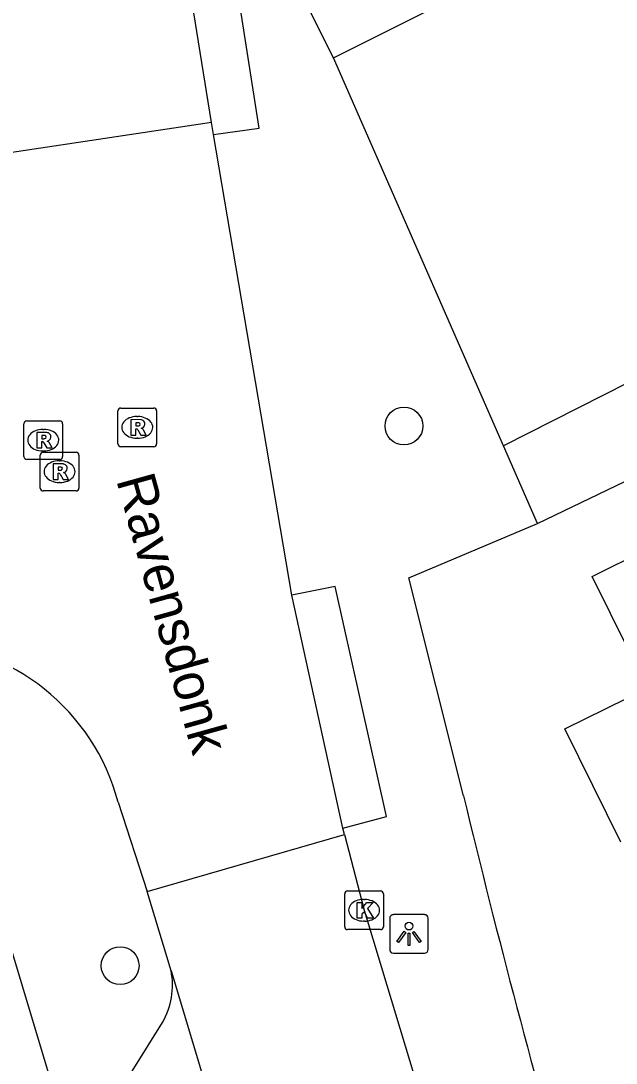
# Model space of a CAD drawing. Extents: x 157793 to 159380, y 380882 to 382313.
# Drawn here: x 158360.4 to 158375.81, y 381608.44 to 381635.41 of the extents above; entities that cross this region are included whole.
import ezdxf

# ---------------------------------------------------------------- set-up
doc = ezdxf.new("R2010")
doc.units = 0
for name, color, linetype in [('IMGEO_Boom', 7, 'Continuous'), ('IMGEO_Kolk', 7, 'Continuous'), ('IMGEO_Lichtpunt', 7, 'Continuous'), ('IMGEO_Openbare_ruimte_label', 7, 'Continuous'), ('IMGEO_Pand', 7, 'Continuous'), ('IMGEO_Rijbaan_lokaal_open', 7, 'Continuous'), ('IMGEO_Rioolput', 7, 'Continuous'), ('IMGEO_Voetpad_open', 7, 'Continuous')]:
    doc.layers.add(name, color=color, linetype=linetype)

msp = doc.modelspace()

# ---------------------------------------------------------------- linework, layer by layer
at = {"layer": 'IMGEO_Boom'}
for centre in [(158370.314, 381624.924), (158362.968, 381610.96)]:
    msp.add_circle(centre, 0.489, dxfattribs=at)
at = {"layer": 'IMGEO_Kolk'}
for p, q in [((158368.856, 381612.893), (158369.708, 381612.893)), ((158368.781, 381611.967), (158368.781, 381612.819)), ((158369.269, 381612.673), (158369.294, 381612.673)), ((158369.782, 381612.819), (158369.782, 381611.967)), ((158369.292, 381612.113), (158369.267, 381612.113)), ((158369.708, 381611.893), (158368.856, 381611.893))]:
    msp.add_line(p, q, dxfattribs=at)
for points in [[(158368.856, 381612.893), (158369.708, 381612.893)], [(158368.781, 381611.967), (158368.781, 381612.819)], [(158369.782, 381612.819), (158369.782, 381611.967)], [(158369.102, 381612.593), (158369.225, 381612.593), (158369.225, 381612.442), (158369.355, 381612.593), (158369.519, 381612.593), (158369.373, 381612.442), (158369.526, 381612.193), (158369.374, 381612.193), (158369.289, 381612.357), (158369.225, 381612.29), (158369.225, 381612.193), (158369.102, 381612.193), (158369.102, 381612.593)], [(158369.708, 381611.893), (158368.856, 381611.893)]]:
    msp.add_lwpolyline(points, dxfattribs=at)
for centre, start, end in [((158368.858, 381612.817), 91.552, 178.448), ((158368.858, 381612.817), 91.552, 178.448), ((158369.706, 381612.817), 1.552, 88.448), ((158369.706, 381612.817), 1.552, 88.448), ((158368.858, 381611.969), 181.552, 268.448), ((158368.858, 381611.969), 181.552, 268.448), ((158369.706, 381611.969), 271.552, 358.448), ((158369.706, 381611.969), 271.552, 358.448)]:
    msp.add_arc(centre, 0.0765, start, end, dxfattribs=at)
for centre, major_axis, ratio, start_param, end_param in [((158369.268, 381612.393), (-0.387, 0.002), 0.722429, 4.712389, 7.853982), ((158369.293, 381612.393), (-0.39, 0.002), 0.717154, 1.570796, 4.712389)]:
    msp.add_ellipse(centre, major_axis=major_axis, ratio=ratio, start_param=start_param, end_param=end_param, dxfattribs=at)
at = {"layer": 'IMGEO_Lichtpunt'}
for p, q in [((158369.946, 381612.185), (158369.946, 381611.378)), ((158369.946, 381612.185), (158369.946, 381611.378)), ((158370.848, 381612.28), (158370.04, 381612.28)), ((158370.848, 381612.28), (158370.04, 381612.28)), ((158370.942, 381611.378), (158370.942, 381612.185)), ((158370.942, 381611.378), (158370.942, 381612.185)), ((158370.04, 381611.284), (158370.848, 381611.284)), ((158370.04, 381611.284), (158370.848, 381611.284))]:
    msp.add_line(p, q, dxfattribs=at)
for points in [[(158370.32, 381611.849), (158370.359, 381611.821), (158370.171, 381611.559), (158370.133, 381611.586), (158370.32, 381611.849)], [(158370.532, 381611.821), (158370.57, 381611.848), (158370.757, 381611.586), (158370.718, 381611.558), (158370.532, 381611.821)], [(158370.422, 381611.801), (158370.469, 381611.801), (158370.469, 381611.479), (158370.422, 381611.479), (158370.422, 381611.801)]]:
    msp.add_lwpolyline(points, dxfattribs=at)
msp.add_circle((158370.445, 381611.983), 0.0994, dxfattribs=at)
for centre, start, end in [((158370.04, 381612.185), 90, 180), ((158370.04, 381612.185), 90, 180), ((158370.848, 381612.185), 0, 90), ((158370.848, 381612.185), 0, 90), ((158370.04, 381611.378), 180, 270), ((158370.04, 381611.378), 180, 270), ((158370.848, 381611.378), 270, 0), ((158370.848, 381611.378), 270, 360)]:
    msp.add_arc(centre, 0.0946, start, end, dxfattribs=at)
at = {"layer": 'IMGEO_Pand'}
for points in [[(158368.489, 381634.452), (158375.099, 381637.765), (158373.742, 381640.471), (158380.086, 381643.651)], [(158368.489, 381634.452), (158367.111, 381637.201), (158367.345, 381637.318)], [(158375.927, 381614.154), (158374.476, 381617.084), (158376.615, 381618.143), (158375.184, 381621.031), (158377.968, 381622.41), (158377.166, 381624.029)]]:
    msp.add_lwpolyline(points, dxfattribs=at)
at = {"layer": 'IMGEO_Rijbaan_lokaal_open'}
for points in [[(158365.331, 381632.773), (158364.543, 381637.709)], [(158365.331, 381632.773), (158360.111, 381631.988)], [(158365.384, 381632.469), (158365.331, 381632.773)], [(158367.409, 381620.548), (158365.384, 381632.469)], [(158368.73, 381614.514), (158367.409, 381620.548)], [(158362.916, 381615.194), (158363.671, 381612.88)], [(158368.776, 381614.35), (158368.73, 381614.514)], [(158363.671, 381612.88), (158368.776, 381614.35)], [(158368.776, 381614.35), (158369.282, 381612.393), (158371.964, 381603.521)], [(158364.288, 381610.829), (158363.671, 381612.88)], [(158364.288, 381610.829), (158368.864, 381595.592), (158369.995, 381592.049)]]:
    msp.add_lwpolyline(points, dxfattribs=at)
msp.add_arc((158357.513, 381613.751), 5.592, 14.957, 87.6478, dxfattribs=at)
at = {"layer": 'IMGEO_Rioolput'}
for p, q in [((158362.911, 381624.463), (158362.911, 381625.315)), ((158362.986, 381625.389), (158363.838, 381625.389)), ((158363.912, 381625.315), (158363.912, 381624.463)), ((158360.553, 381625.057), (158361.405, 381625.057)), ((158363.399, 381625.169), (158363.424, 381625.169)), ((158360.478, 381624.131), (158360.478, 381624.983)), ((158360.966, 381624.837), (158360.991, 381624.837)), ((158361.479, 381624.983), (158361.479, 381624.131)), ((158363.422, 381624.609), (158363.397, 381624.609)), ((158360.989, 381624.277), (158360.964, 381624.277)), ((158360.975, 381624.243), (158361.827, 381624.243)), ((158363.838, 381624.389), (158362.986, 381624.389)), ((158361.405, 381624.057), (158360.553, 381624.057)), ((158360.9, 381623.317), (158360.9, 381624.169)), ((158361.388, 381624.023), (158361.413, 381624.023)), ((158361.901, 381624.169), (158361.901, 381623.317)), ((158361.411, 381623.463), (158361.386, 381623.463)), ((158361.827, 381623.243), (158360.975, 381623.243))]:
    msp.add_line(p, q, dxfattribs=at)
for points in [[(158362.911, 381624.463), (158362.911, 381625.315)], [(158362.986, 381625.389), (158363.838, 381625.389)], [(158363.912, 381625.315), (158363.912, 381624.463)], [(158360.553, 381625.057), (158361.405, 381625.057)], [(158363.5, 381625.087), (158363.248, 381625.089), (158363.248, 381624.689)], [(158360.478, 381624.131), (158360.478, 381624.983)], [(158361.067, 381624.755), (158360.815, 381624.757), (158360.815, 381624.357)], [(158361.479, 381624.983), (158361.479, 381624.131)], [(158363.248, 381624.689), (158363.372, 381624.689), (158363.372, 381624.851), (158363.383, 381624.851)], [(158363.426, 381625.008), (158363.372, 381625.008), (158363.372, 381624.927)], [(158363.372, 381624.927), (158363.424, 381624.927)], [(158363.43, 381624.822), (158363.501, 381624.689), (158363.641, 381624.689), (158363.576, 381624.815)], [(158360.815, 381624.357), (158360.939, 381624.357), (158360.939, 381624.519), (158360.95, 381624.519)], [(158360.993, 381624.676), (158360.939, 381624.676), (158360.939, 381624.595)], [(158360.939, 381624.595), (158360.991, 381624.595)], [(158360.997, 381624.49), (158361.068, 381624.357), (158361.208, 381624.357), (158361.143, 381624.483)], [(158360.975, 381624.243), (158361.827, 381624.243)], [(158363.838, 381624.389), (158362.986, 381624.389)], [(158361.405, 381624.057), (158360.553, 381624.057)], [(158360.9, 381623.317), (158360.9, 381624.169)], [(158361.901, 381624.169), (158361.901, 381623.317)], [(158361.489, 381623.941), (158361.237, 381623.943), (158361.237, 381623.543)], [(158361.237, 381623.543), (158361.361, 381623.543), (158361.361, 381623.705), (158361.372, 381623.705)], [(158361.415, 381623.862), (158361.361, 381623.862), (158361.361, 381623.781)], [(158361.361, 381623.781), (158361.413, 381623.781)], [(158361.419, 381623.676), (158361.49, 381623.543), (158361.63, 381623.543), (158361.565, 381623.669)], [(158361.827, 381623.243), (158360.975, 381623.243)]]:
    msp.add_lwpolyline(points, dxfattribs=at)
for centre, radius, start, end in [((158362.988, 381625.313), 0.0765, 91.552, 178.448), ((158362.988, 381625.313), 0.0765, 91.552, 178.448), ((158363.836, 381625.313), 0.0765, 1.552, 88.448), ((158363.836, 381625.313), 0.0765, 1.552, 88.448), ((158360.555, 381624.981), 0.0765, 91.552, 178.448), ((158360.555, 381624.981), 0.0765, 91.552, 178.448), ((158361.403, 381624.981), 0.0765, 1.552, 88.448), ((158361.403, 381624.981), 0.0765, 1.552, 88.448), ((158363.499, 381624.977), 0.109, 350.3612, 89.416), ((158363.382, 381624.798), 0.0533, 26.0293, 88.6989), ((158363.408, 381625.116), 0.19, 274.7715, 282.9687), ((158363.432, 381624.912), 0.0964, 77.0061, 93.1865), ((158363.446, 381624.969), 0.0378, 276.6634, 79.6772), ((158363.497, 381624.977), 0.112, 277.5842, 350.9817), ((158363.481, 381624.762), 0.108, 29.5134, 73.7905), ((158360.949, 381624.466), 0.0533, 26.0293, 88.6989), ((158360.975, 381624.784), 0.19, 274.7715, 282.9687), ((158360.999, 381624.58), 0.0964, 77.0061, 93.1865), ((158361.013, 381624.637), 0.0378, 276.6634, 79.6772), ((158361.066, 381624.645), 0.109, 350.3612, 89.416), ((158361.064, 381624.645), 0.112, 277.5842, 350.9817), ((158361.048, 381624.43), 0.108, 29.5134, 73.7905), ((158360.977, 381624.167), 0.0765, 91.552, 178.448), ((158360.977, 381624.167), 0.0765, 91.552, 178.448), ((158361.825, 381624.167), 0.0765, 1.552, 88.448), ((158361.825, 381624.167), 0.0765, 1.552, 88.448), ((158362.988, 381624.465), 0.0765, 181.552, 268.448), ((158362.988, 381624.465), 0.0765, 181.552, 268.448), ((158363.836, 381624.465), 0.0765, 271.552, 358.448), ((158363.836, 381624.465), 0.0765, 271.552, 358.448), ((158360.555, 381624.133), 0.0765, 181.552, 268.448), ((158360.555, 381624.133), 0.0765, 181.552, 268.448), ((158361.403, 381624.133), 0.0765, 271.552, 358.448), ((158361.403, 381624.133), 0.0765, 271.552, 358.448), ((158361.371, 381623.652), 0.0533, 26.0293, 88.6989), ((158361.397, 381623.97), 0.19, 274.7715, 282.9687), ((158361.421, 381623.766), 0.0964, 77.0061, 93.1865), ((158361.435, 381623.823), 0.0378, 276.6634, 79.6772), ((158361.488, 381623.831), 0.109, 350.3612, 89.416), ((158361.486, 381623.831), 0.112, 277.5842, 350.9817), ((158361.47, 381623.616), 0.108, 29.5134, 73.7905), ((158360.977, 381623.319), 0.0765, 181.552, 268.448), ((158360.977, 381623.319), 0.0765, 181.552, 268.448), ((158361.825, 381623.319), 0.0765, 271.552, 358.448), ((158361.825, 381623.319), 0.0765, 271.552, 358.448)]:
    msp.add_arc(centre, radius, start, end, dxfattribs=at)
for centre, major_axis, ratio, start_param, end_param in [((158363.398, 381624.889), (-0.387, 0.002), 0.722429, 4.712389, 7.853982), ((158363.423, 381624.889), (-0.39, 0.002), 0.717154, 1.570796, 4.712389), ((158360.965, 381624.557), (-0.387, 0.002), 0.722429, 4.712389, 7.853982), ((158360.99, 381624.557), (-0.39, 0.002), 0.717154, 1.570796, 4.712389), ((158361.387, 381623.743), (-0.387, 0.002), 0.722429, 4.712389, 7.853982), ((158361.412, 381623.743), (-0.39, 0.002), 0.717154, 1.570796, 4.712389)]:
    msp.add_ellipse(centre, major_axis=major_axis, ratio=ratio, start_param=start_param, end_param=end_param, dxfattribs=at)
at = {"layer": 'IMGEO_Voetpad_open'}
for points in [[(158426.377, 381653.622), (158391.337, 381636.053), (158392.287, 381634.232), (158372.89, 381624.408)], [(158365.384, 381632.469), (158366.568, 381632.63), (158365.743, 381637.876), (158364.543, 381637.709)], [(158372.89, 381624.408), (158368.489, 381634.452)], [(158373.769, 381622.402), (158372.89, 381624.408)], [(158373.769, 381622.402), (158377.166, 381624.029)], [(158371.859, 381615.353), (158370.445, 381620.997), (158373.769, 381622.402)], [(158368.73, 381614.514), (158369.865, 381614.823), (158368.537, 381620.771), (158367.409, 381620.548)], [(158359.523, 381613.428), (158363.671, 381599.661), (158366.389, 381590.642), (158365.3, 381590.338)], [(158367.127, 381594.457), (158363.234, 381607.459), (158363.275, 381608.227), (158364.063, 381609.489)]]:
    msp.add_lwpolyline(points, dxfattribs=at)
for centre, radius, start, end in [((158610.532, 381672.575), 245.437, 193.48214, 196.11713), ((158362.372, 381610.462), 1.95, 330.0833, 10.8534)]:
    msp.add_arc(centre, radius, start, end, dxfattribs=at)

# ---------------------------------------------------------------- texts
at = {"layer": 'IMGEO_Openbare_ruimte_label'}
msp.add_text('Ravensdonk', height=1, rotation=285.5517, dxfattribs=at).set_placement((158362.86, 381623.532))

doc.saveas('drawing.dxf')
